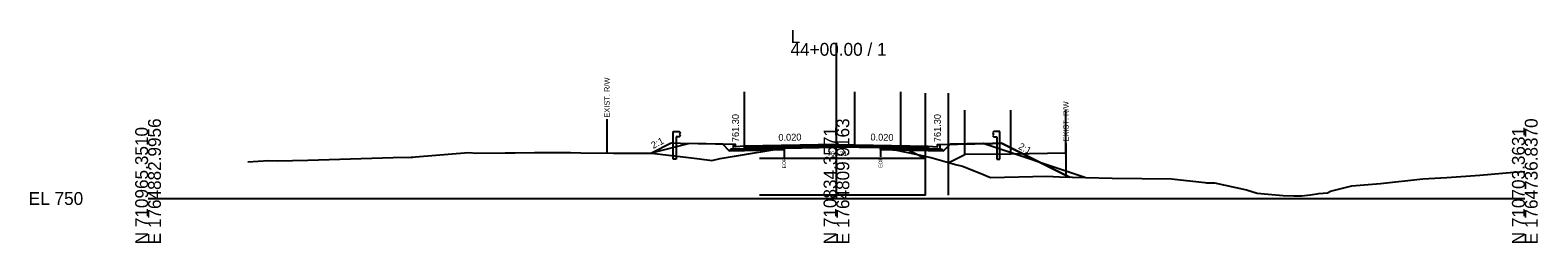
# Model space of a CAD drawing. Extents: x -26 to 5303, y -10 to 9578.
# Drawn here: x 2974.3 to 3302.8, y 3990.3 to 4036.8 of the extents above; entities that cross this region are included whole.
import ezdxf

# ---------------------------------------------------------------- set-up
doc = ezdxf.new("R2010")
doc.units = 0
for name, color, linetype in [('Default', 7, 'Continuous'), ('Exist CMT Pavement', 7, 'Continuous'), ('Exist Cross Section Cell', 7, 'Continuous'), ('Exist XS Ground Line', 7, 'Continuous'), ('Old_Level_10', 7, 'Continuous'), ('Old_Level_3', 7, 'Continuous'), ('Old_Level_4', 7, 'Continuous'), ('Prop CMT Conc Surface', 7, 'Continuous'), ('Prop CMT Concrete Structures', 7, 'Continuous'), ('Prop CMT Guardrail Graphics', 7, 'Continuous'), ('Prop CMT Pvmt Course 1', 7, 'Continuous'), ('Prop CMT Pvmt Course 1 CG', 7, 'Continuous'), ('Prop CMT Pvmt Course 2', 7, 'Continuous'), ('Prop CMT Pvmt Course 3', 7, 'Continuous'), ('Prop CMT Pvmt Surface', 7, 'Continuous'), ('Prop CMT Slope Grass', 7, 'Continuous'), ('Prop CMT Subgrade Earthwork', 7, 'Continuous'), ('Prop XS Earthwork Shape', 7, 'Continuous'), ('Prop XS Hydro Elevations', 7, 'Continuous'), ('Prop XS SE Text', 7, 'Continuous'), ('Prop XS Side Slope Text', 7, 'Continuous'), ('Prop XS Wedging', 7, 'Continuous')]:
    doc.layers.add(name, color=color, linetype=linetype)

msp = doc.modelspace()

# ---------------------------------------------------------------- linework, layer by layer
at = {"layer": 'Exist CMT Pavement'}
msp.add_lwpolyline([(3138.59, 4011.04), (3139.87, 4011.14), (3140.28, 4011.15), (3142.13, 4011.19), (3143.95, 4011.23), (3144.97, 4011.25), (3145.79, 4011.27), (3147.26, 4011.3), (3147.71, 4011.31), (3148.37, 4011.32), (3148.84, 4011.32), (3149.29, 4011.32), (3149.6, 4011.32), (3150, 4011.31), (3150.7, 4011.29), (3151.3, 4011.27), (3152.39, 4011.27), (3153.14, 4011.27), (3153.56, 4011.26), (3154.98, 4011.24), (3156.42, 4011.21), (3156.82, 4011.2), (3157.53, 4011.19), (3158.94, 4011.17), (3159.61, 4011.13)], dxfattribs=at)
at = {"layer": 'Exist Cross Section Cell'}
for p, q in [((3150, 4000), (3150, 4033.96)), ((3000, 4000), (3150, 4000)), ((3150, 4000), (3300, 4000))]:
    msp.add_line(p, q, dxfattribs=at)
at = {"layer": 'Exist XS Ground Line'}
msp.add_lwpolyline([(3021.77, 4008.03), (3026.28, 4008.28), (3028.15, 4008.23), (3034.81, 4008.4), (3053.43, 4008.92), (3057.27, 4009.01), (3057.7, 4009.03), (3058.27, 4009.08), (3069.85, 4010.03), (3071.65, 4009.9), (3077.8, 4010), (3079.99, 4009.99), (3084.18, 4010.03), (3092.07, 4010.02), (3094.31, 4009.97), (3101.45, 4009.92), (3109.7, 4009.9), (3118.45, 4008.85), (3122.39, 4008.37), (3122.84, 4008.33), (3124.66, 4008.71), (3138.59, 4011.04), (3139.87, 4011.14), (3140.28, 4011.15), (3142.13, 4011.19), (3144.97, 4011.25), (3145.79, 4011.27), (3147.26, 4011.3), (3147.71, 4011.31), (3148.37, 4011.32), (3148.84, 4011.32), (3149.29, 4011.32), (3149.6, 4011.32), (3150, 4011.31), (3150.7, 4011.29), (3151.3, 4011.27), (3152.39, 4011.27), (3153.14, 4011.27), (3153.56, 4011.26), (3155.03, 4011.23), (3156.42, 4011.21), (3156.82, 4011.2), (3157.53, 4011.19), (3158.94, 4011.17), (3159.61, 4011.13), (3162.7, 4010.59), (3167.65, 4009.57), (3170.84, 4008.87), (3175.95, 4007.42), (3177.46, 4007.08), (3181.31, 4005.56), (3183.56, 4004.56), (3195.88, 4004.86), (3198.57, 4004.75), (3210.06, 4004.46), (3223.01, 4004.28), (3230.3, 4003.46), (3230.66, 4003.44), (3232.35, 4003.42), (3239.34, 4001.9), (3241.67, 4001.14), (3244.06, 4000.93), (3247.31, 4000.62), (3249.68, 4000.55), (3251.35, 4000.61), (3253.33, 4000.81), (3255.09, 4001.09), (3256.98, 4001.24), (3257.63, 4001.58), (3262.32, 4002.76), (3265.02, 4002.96), (3268.58, 4003.26), (3277.81, 4004.29), (3282.98, 4004.61), (3290.22, 4005.06), (3297.59, 4005.77), (3300, 4005.89)], dxfattribs=at)
at = {"layer": 'Old_Level_10'}
for p, q in [((3100, 4017.33), (3100, 4009.93)), ((3200, 4012.11), (3200, 4004.71)), ((3138.59, 4011.04), (3138.59, 4008.99)), ((3159.61, 4011.13), (3159.61, 4009.08))]:
    msp.add_line(p, q, dxfattribs=at)
at = {"layer": 'Old_Level_4'}
for p, q in [((3130, 4011.42), (3130, 4023.3)), ((3154, 4011.42), (3154, 4023.3)), ((3164, 4011.42), (3164, 4023.3)), ((3169.44, 4008.7), (3169.44, 4022.98)), ((3174.44, 4000.7), (3174.44, 4022.98)), ((3178, 4009.66), (3178, 4019.25)), ((3188, 4009.66), (3188, 4019.25)), ((3200, 4009.66), (3200, 4019.25)), ((3164, 4011.42), (3169.44, 4008.7)), ((3169.44, 4008.7), (3133.25, 4008.7)), ((3169.44, 4000.7), (3169.44, 4008.7)), ((3174.5, 4007.83), (3178, 4009.58)), ((3188, 4009.66), (3178, 4009.58)), ((3169.44, 4000.7), (3133.25, 4000.7))]:
    msp.add_line(p, q, dxfattribs=at)
msp.add_lwpolyline([(3200, 4009.9), (3188, 4009.66)], dxfattribs=at)
at = {"layer": 'Prop CMT Conc Surface'}
for points in [[(3128, 4011.3), (3128, 4011.8), (3127.5, 4011.8)], [(3130, 4011.42), (3128, 4011.3)], [(3170, 4011.42), (3172, 4011.3)], [(3172, 4011.3), (3172, 4011.8), (3172.5, 4011.8)]]:
    msp.add_lwpolyline(points, dxfattribs=at)
at = {"layer": 'Prop CMT Concrete Structures'}
for points in [[(3130, 4011.42), (3128, 4011.3), (3128, 4011.8), (3127.5, 4011.8)], [(3127.5, 4011.8), (3127.5, 4010.78), (3130, 4010.83)], [(3130, 4010.83), (3130, 4011.42)], [(3170, 4011.42), (3172, 4011.3), (3172, 4011.8), (3172.5, 4011.8)], [(3172.5, 4011.8), (3172.5, 4010.78), (3170, 4010.83)], [(3170, 4010.83), (3170, 4011.42)]]:
    msp.add_lwpolyline(points, dxfattribs=at)
at = {"layer": 'Prop CMT Guardrail Graphics'}
for points in [[(3114.4, 4008.62), (3114.4, 4014.62)], [(3114.4, 4014.62), (3115.73, 4014.62), (3116, 4014.33)], [(3116, 4013.75), (3115.73, 4013.46), (3115.06, 4013.46)], [(3115.06, 4013.46), (3115.06, 4008.62)], [(3116, 4014.33), (3115.73, 4014.04)], [(3115.73, 4014.04), (3116, 4013.75)], [(3185.6, 4014.62), (3184.27, 4014.62), (3184, 4014.33)], [(3184, 4014.33), (3184.27, 4014.04)], [(3184.27, 4014.04), (3184, 4013.75)], [(3184, 4013.75), (3184.27, 4013.46), (3184.94, 4013.46)], [(3184.94, 4013.46), (3184.94, 4008.62)], [(3185.6, 4008.62), (3185.6, 4014.62)], [(3115.06, 4008.62), (3114.4, 4008.62)], [(3184.94, 4008.62), (3185.6, 4008.62)]]:
    msp.add_lwpolyline(points, dxfattribs=at)
at = {"layer": 'Prop CMT Pvmt Course 1'}
for points in [[(3150, 4011.82), (3130, 4011.42)], [(3130, 4011.42), (3130, 4011.17)], [(3138.59, 4011.34), (3150, 4011.57)], [(3150, 4011.57), (3150, 4011.82)], [(3150, 4011.82), (3170, 4011.42)], [(3150, 4011.57), (3150, 4011.57), (3150, 4011.57)], [(3159.61, 4011.38), (3150, 4011.57)], [(3170, 4011.42), (3170, 4011.17)], [(3130, 4011.17), (3138.59, 4011.34)], [(3138.59, 4011.34), (3138.59, 4011.34)], [(3170, 4011.17), (3159.61, 4011.38)], [(3159.61, 4011.38), (3159.61, 4011.38)]]:
    msp.add_lwpolyline(points, dxfattribs=at)
at = {"layer": 'Prop CMT Pvmt Course 1 CG'}
for points in [[(3130, 4010.83), (3127, 4010.77), (3126.66, 4010.43)], [(3126.66, 4010.43), (3130, 4010.5)], [(3130, 4010.5), (3130, 4010.83)], [(3170, 4010.83), (3173, 4010.77), (3173.34, 4010.43)], [(3170, 4010.5), (3170, 4010.83)], [(3173.34, 4010.43), (3170, 4010.5)]]:
    msp.add_lwpolyline(points, dxfattribs=at)
at = {"layer": 'Prop CMT Pvmt Course 2'}
for points in [[(3138.59, 4011.34), (3130, 4011.17)], [(3130, 4011.17), (3130, 4010.83)], [(3130, 4010.83), (3138.59, 4011.01)], [(3138.59, 4011.01), (3138.59, 4011.34)], [(3159.61, 4011.04), (3159.61, 4011.38)], [(3159.61, 4011.38), (3170, 4011.17)], [(3170, 4010.83), (3159.61, 4011.04)], [(3170, 4011.17), (3170, 4010.83)]]:
    msp.add_lwpolyline(points, dxfattribs=at)
at = {"layer": 'Prop CMT Pvmt Course 3'}
for points in [[(3138.59, 4011.01), (3130, 4010.83)], [(3130, 4010.83), (3130, 4010.5)], [(3130, 4010.5), (3138.59, 4010.67)], [(3138.59, 4010.67), (3138.59, 4011.01)], [(3138.6, 4011.01), (3150.01, 4011.23)], [(3159.61, 4011.04), (3170, 4010.83)], [(3159.61, 4010.71), (3159.61, 4011.04)], [(3170, 4010.5), (3159.61, 4010.71)], [(3170, 4010.83), (3170, 4010.5)]]:
    msp.add_lwpolyline(points, dxfattribs=at)
at = {"layer": 'Prop CMT Pvmt Surface'}
for points in [[(3150, 4011.82), (3130, 4011.42)], [(3150, 4011.82), (3170, 4011.42)]]:
    msp.add_lwpolyline(points, dxfattribs=at)
at = {"layer": 'Prop CMT Slope Grass'}
for p, q in [((3114, 4012.07), (3109.68, 4009.91)), ((3186, 4012.07), (3200.75, 4004.69))]:
    msp.add_line(p, q, dxfattribs=at)
for points in [[(3116, 4012.03), (3114, 4012.07)], [(3127.5, 4011.8), (3116, 4012.03)], [(3172.5, 4011.8), (3184, 4012.03)], [(3184, 4012.03), (3186, 4012.07)]]:
    msp.add_lwpolyline(points, dxfattribs=at)
at = {"layer": 'Prop CMT Subgrade Earthwork'}
for p, q in [((3138.59, 4011.04), (3138.59, 4010.67)), ((3159.61, 4010.71), (3159.61, 4011.13))]:
    msp.add_line(p, q, dxfattribs=at)
for points in [[(3130, 4010.5), (3126.66, 4010.43), (3125.25, 4011.84)], [(3170, 4010.5), (3173.34, 4010.43), (3174.75, 4011.84)], [(3138.59, 4010.67), (3130, 4010.5)], [(3159.61, 4010.71), (3170, 4010.5)]]:
    msp.add_lwpolyline(points, dxfattribs=at)
at = {"layer": 'Prop XS Earthwork Shape'}
for points in [[(3125.25, 4011.84), (3118, 4011.99), (3109.66, 4009.9), (3109.7, 4009.9), (3118.45, 4008.85), (3122.39, 4008.37), (3122.84, 4008.33), (3124.66, 4008.71), (3136.12, 4010.62), (3130, 4010.5), (3126.66, 4010.43)], [(3114, 4012.07), (3109.67, 4009.9), (3109.7, 4009.9), (3118.45, 4008.85), (3122.39, 4008.37), (3122.84, 4008.33), (3124.66, 4008.71), (3136.12, 4010.62), (3130, 4010.5), (3126.66, 4010.43), (3125.25, 4011.84), (3116, 4012.03)], [(3162.7, 4010.59), (3167.65, 4009.57), (3170.84, 4008.87), (3175.95, 4007.42), (3177.46, 4007.08), (3181.31, 4005.56), (3183.56, 4004.56), (3195.88, 4004.86), (3198.57, 4004.75), (3200.75, 4004.69), (3186, 4012.07), (3184, 4012.03), (3174.75, 4011.84), (3173.34, 4010.43), (3170, 4010.5), (3162.32, 4010.65)], [(3183.56, 4004.56), (3195.88, 4004.86), (3198.57, 4004.75), (3204.14, 4004.61), (3182, 4011.99), (3174.75, 4011.84), (3173.34, 4010.43), (3170, 4010.5), (3162.32, 4010.65), (3162.7, 4010.59), (3167.65, 4009.57), (3170.84, 4008.87), (3175.95, 4007.42), (3177.46, 4007.08), (3181.31, 4005.56)], [(3136.12, 4010.62), (3138.59, 4011.04), (3138.59, 4010.67)], [(3138.59, 4011.04), (3138.59, 4010.67), (3136.12, 4010.62)], [(3159.61, 4011.13), (3162.32, 4010.65), (3159.61, 4010.71)], [(3159.61, 4010.71), (3159.61, 4011.13), (3162.32, 4010.65)]]:
    msp.add_lwpolyline(points, close=True, dxfattribs=at)
at = {"layer": 'Prop XS Wedging'}
msp.add_lwpolyline([(3138.59, 4011.04), (3138.59, 4011.34), (3139.87, 4011.37), (3140.28, 4011.37), (3142.13, 4011.41), (3143.95, 4011.45), (3144.97, 4011.47), (3145.79, 4011.48), (3147.26, 4011.51), (3147.71, 4011.52), (3148.37, 4011.54), (3148.84, 4011.54), (3149.29, 4011.55), (3149.6, 4011.56), (3150, 4011.57), (3150.69, 4011.55), (3151.3, 4011.54), (3152.39, 4011.52), (3153.14, 4011.51), (3153.56, 4011.5), (3154.98, 4011.47), (3156.42, 4011.44), (3156.82, 4011.43), (3157.52, 4011.42), (3158.94, 4011.39), (3159.61, 4011.38), (3159.61, 4011.13), (3158.94, 4011.17), (3157.52, 4011.19), (3156.82, 4011.2), (3156.42, 4011.21), (3154.98, 4011.24), (3153.56, 4011.26), (3153.14, 4011.27), (3152.39, 4011.27), (3151.3, 4011.27), (3150.69, 4011.29), (3150, 4011.31), (3149.6, 4011.32), (3149.29, 4011.32), (3148.84, 4011.32), (3148.37, 4011.32), (3147.71, 4011.31), (3147.26, 4011.3), (3145.79, 4011.27), (3144.97, 4011.25), (3143.95, 4011.23), (3142.13, 4011.19), (3140.28, 4011.15), (3139.87, 4011.14)], close=True, dxfattribs=at)

# ---------------------------------------------------------------- texts
at = {"layer": 'Default'}
msp.add_text('-', height=0.0001, dxfattribs=at).set_placement((3000, 4000))
at = {"layer": 'Exist Cross Section Cell'}
for s, p in [('L', (3140, 4033.96)), ('44+00.00 / 1', (3140, 4031.16)), ('EL 750', (2974, 3998.6))]:
    msp.add_text(s, height=2.8, dxfattribs=at).set_placement(p)
for s, p in [('N 710965.3510', (3000, 3990)), ('E 1764882.9956', (3002.8, 3990)), ('N 710834.3571', (3150, 3990)), ('E 1764809.9163', (3152.8, 3990)), ('N 710703.3631', (3300, 3990)), ('E 1764736.8370', (3302.8, 3990))]:
    msp.add_text(s, height=2.8, rotation=90, dxfattribs=at).set_placement(p)
at = {"layer": 'Old_Level_10'}
for s, height, p in [('EXIST. R/W', 1.181, (3100.59, 4017.63)), ('EXIST. R/W', 1.181, (3200.59, 4012.42)), ('EOP', 0.787, (3138.99, 4006.59)), ('EOP', 0.787, (3160, 4006.68))]:
    msp.add_text(s, height=height, rotation=90, dxfattribs=at).set_placement(p)
at = {"layer": 'Old_Level_3'}
msp.add_text('761.31', height=1, dxfattribs=at).set_placement((3148.05, 4009.31))
at = {"layer": 'Prop XS Hydro Elevations'}
for p in [(3128.75, 4012.3), (3172.75, 4012.3)]:
    msp.add_text('761.30', height=1.5, rotation=90, dxfattribs=at).set_placement(p)
at = {"layer": 'Prop XS SE Text'}
for rotation, p in [(1.1458, (3137.36, 4012.57)), (358.8542, (3157.4, 4012.67))]:
    msp.add_text('0.020', height=1.5, rotation=rotation, dxfattribs=at).set_placement(p)
at = {"layer": 'Prop XS Side Slope Text'}
for rotation, p in [(27.7124, (3110.1, 4010.81)), (332.2876, (3189.51, 4010.92))]:
    msp.add_text('2:1', height=1.5, rotation=rotation, dxfattribs=at).set_placement(p)

doc.saveas('drawing.dxf')
